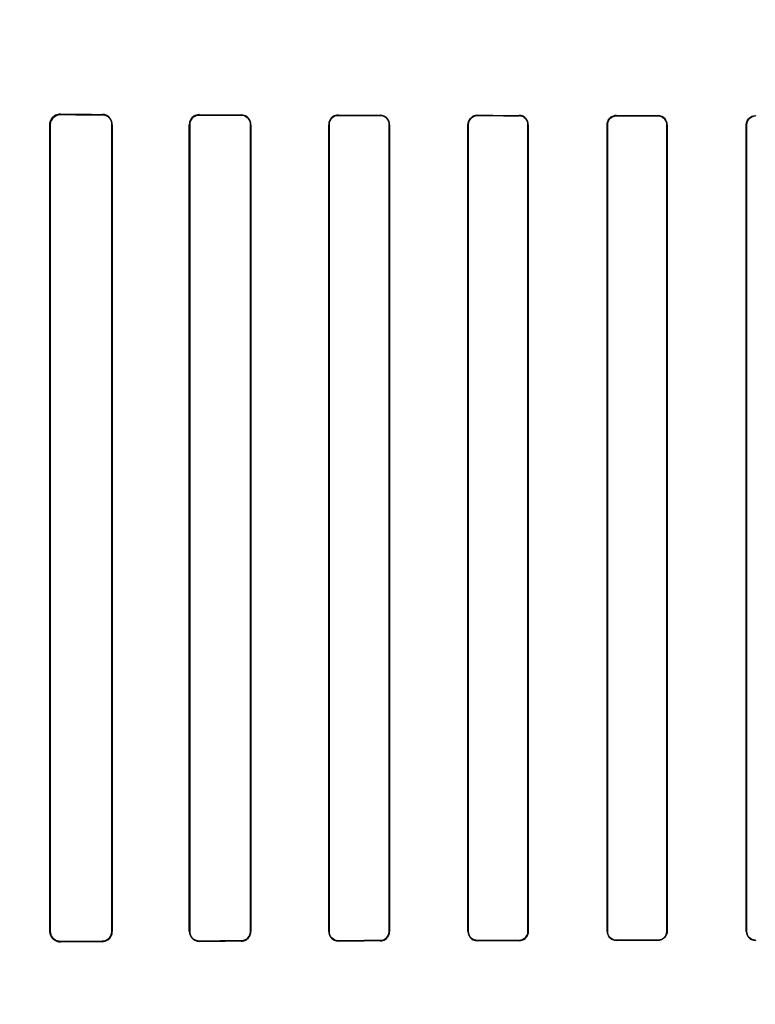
# Model space of a CAD drawing. Header units: millimetres. Extents: x 0 to 297, y 0 to 210.
# Tile 363 of 499: x 240.147 to 240.332, y 158.022 to 158.269. Entities that reach past the tile are written whole.
import ezdxf

# ---------------------------------------------------------------- set-up
doc = ezdxf.new("R2010")
doc.units = ezdxf.units.MM
doc.header["$LTSCALE"] = 16.335
doc.layers.get('0').update_dxf_attribs({"linetype": 'CONTINUOUS'})
for name, color, linetype in [('AXES_REF', 7, 'CONTINUOUS'), ('INTFCLR_1', 7, 'CONTINUOUS'), ('INTFCLR_72935', 7, 'CONTINUOUS')]:
    doc.layers.add(name, color=color, linetype=linetype)

msp = doc.modelspace()

# ---------------------------------------------------------------- linework, layer by layer
at = {"color": 7, "linetype": 'Continuous'}
for radius in [6.78708, 6.7865, 6.74304]:
    msp.add_circle((241.48891, 154.71146), radius, dxfattribs=at)
for radius, start, end in [(6.72, 278.277129, 261.722871), (6.874, 113.082692, 346.830891)]:
    msp.add_arc((241.48891, 154.71146), radius, start, end, dxfattribs=at)
at = {"layer": 'AXES_REF', "color": 9, "linetype": 'Continuous'}
msp.add_circle((241.48891, 154.71146), 4.15, dxfattribs=at)
msp.add_arc((241.48891, 154.71146), 6.19116, 94.411812, 85.588188, dxfattribs=at)
at = {"layer": 'INTFCLR_1', "color": 9, "linetype": 'Continuous'}
for p, q in [((240.15697, 158.24548), (240.15697, 158.24559)), ((240.16747, 158.24555), (240.16747, 158.24545)), ((240.19197, 158.24538), (240.19197, 158.24547)), ((240.20247, 158.24544), (240.20247, 158.24535)), ((240.22697, 158.2453), (240.22697, 158.24538)), ((240.23747, 158.24536), (240.23747, 158.24528)), ((240.26197, 158.24523), (240.26197, 158.24531)), ((240.27247, 158.2453), (240.27247, 158.24522)), ((240.29697, 158.24518), (240.29697, 158.24526)), ((240.30747, 158.24525), (240.30747, 158.24517)), ((240.33197, 158.24515), (240.33197, 158.24522)), ((240.15432, 158.24295), (240.15443, 158.24295)), ((240.16995, 158.24295), (240.17005, 158.24295)), ((240.18944, 158.24295), (240.18953, 158.24295)), ((240.20486, 158.24295), (240.20495, 158.24295)), ((240.22453, 158.24295), (240.22462, 158.24295)), ((240.23978, 158.24295), (240.23987, 158.24295)), ((240.2596, 158.24295), (240.25968, 158.24295)), ((240.27472, 158.24295), (240.2748, 158.24295)), ((240.29466, 158.24295), (240.29473, 158.24295)), ((240.30968, 158.24295), (240.30976, 158.24295)), ((240.3297, 158.24295), (240.32977, 158.24295)), ((240.15443, 158.03995), (240.15432, 158.03995)), ((240.17005, 158.03995), (240.16995, 158.03995)), ((240.18953, 158.03995), (240.18944, 158.03995)), ((240.20495, 158.03995), (240.20486, 158.03995)), ((240.22462, 158.03995), (240.22453, 158.03995)), ((240.23987, 158.03995), (240.23978, 158.03995)), ((240.25968, 158.03995), (240.2596, 158.03995)), ((240.2748, 158.03995), (240.27472, 158.03995)), ((240.29473, 158.03995), (240.29466, 158.03995)), ((240.30976, 158.03995), (240.30968, 158.03995)), ((240.32977, 158.03995), (240.3297, 158.03995)), ((240.15697, 158.03732), (240.15697, 158.03743)), ((240.16747, 158.03746), (240.16747, 158.03736)), ((240.19197, 158.03744), (240.19197, 158.03753)), ((240.20247, 158.03756), (240.20247, 158.03747)), ((240.22697, 158.03753), (240.22697, 158.03761)), ((240.23747, 158.03763), (240.23747, 158.03755)), ((240.26197, 158.0376), (240.26197, 158.03768)), ((240.27247, 158.03769), (240.27247, 158.03761)), ((240.29697, 158.03765), (240.29697, 158.03773)), ((240.30747, 158.03774), (240.30747, 158.03766)), ((240.33197, 158.03769), (240.33197, 158.03776))]:
    msp.add_line(p, q, dxfattribs=at)
at = {"layer": 'INTFCLR_1', "color": 6, "linetype": 'Continuous'}
for p, q in [((240.15432, 158.24295), (240.15432, 158.03995)), ((240.15443, 158.24295), (240.15443, 158.03995)), ((240.16995, 158.03995), (240.16995, 158.24295)), ((240.17005, 158.03995), (240.17005, 158.24295)), ((240.18944, 158.24295), (240.18944, 158.03995)), ((240.18953, 158.24295), (240.18953, 158.03995)), ((240.20486, 158.03995), (240.20486, 158.24295)), ((240.20495, 158.03995), (240.20495, 158.24295)), ((240.22453, 158.24295), (240.22453, 158.03995)), ((240.22462, 158.24295), (240.22462, 158.03995)), ((240.23978, 158.03995), (240.23978, 158.24295)), ((240.23987, 158.03995), (240.23987, 158.24295)), ((240.2596, 158.24295), (240.2596, 158.03995)), ((240.25968, 158.24295), (240.25968, 158.03995)), ((240.27472, 158.03995), (240.27472, 158.24295)), ((240.2748, 158.03995), (240.2748, 158.24295)), ((240.29466, 158.24295), (240.29466, 158.03995)), ((240.29473, 158.24295), (240.29473, 158.03995)), ((240.30968, 158.03995), (240.30968, 158.24295)), ((240.30976, 158.03995), (240.30976, 158.24295)), ((240.3297, 158.24295), (240.3297, 158.03995)), ((240.32977, 158.24295), (240.32977, 158.03995))]:
    msp.add_line(p, q, dxfattribs=at)
at = {"layer": 'INTFCLR_1', "color": 7, "linetype": 'Continuous'}
msp.add_lwpolyline([(240.15609, 158.24544), (240.15618, 158.24547), (240.15627, 158.2455), (240.15637, 158.24552), (240.15646, 158.24554), (240.15656, 158.24556), (240.15666, 158.24557), (240.15676, 158.24558), (240.15686, 158.24559), (240.15697, 158.24559)], dxfattribs=at)
at = {"layer": 'INTFCLR_1', "color": 6, "linetype": 'Continuous'}
for centre, major_axis, start_param, end_param in [((240.42472, 158.24645), (0.36509, 0), -2.394089, -2.352695), ((240.42472, 158.24645), (0.38609, 0), -2.337129, -2.300034), ((240.42472, 158.24645), (0.36509, 0), -2.262072, -2.225293), ((240.42472, 158.24645), (0.38609, 0), -2.217858, -2.184193), ((240.42472, 158.24645), (0.36509, 0), -2.143198, -2.109347), ((240.42472, 158.24645), (0.38609, 0), -2.10853, -2.077154), ((240.42472, 158.24645), (0.36509, 0), -2.032847, -2.000965), ((240.42472, 158.24645), (0.38609, 0), -2.005937, -1.976148), ((240.42472, 158.24645), (0.36509, 0), -1.928279, -1.897747), ((240.42472, 158.24645), (0.38609, 0), -1.908037, -1.879358), ((240.42472, 158.03645), (0.38609, 0), 2.300034, 2.337129), ((240.42472, 158.03645), (0.36509, 0), 2.352695, 2.394089), ((240.42472, 158.03645), (0.38609, 0), 2.184193, 2.217858), ((240.42472, 158.03645), (0.36509, 0), 2.225293, 2.262072), ((240.42472, 158.03645), (0.38609, 0), 2.077154, 2.10853), ((240.42472, 158.03645), (0.36509, 0), 2.109347, 2.143198), ((240.42472, 158.03645), (0.38609, 0), 1.976148, 2.005937), ((240.42472, 158.03645), (0.36509, 0), 2.000965, 2.032847), ((240.42472, 158.03645), (0.38609, 0), 1.879358, 1.908037), ((240.42472, 158.03645), (0.36509, 0), 1.897747, 1.928279)]:
    msp.add_ellipse(centre, major_axis=major_axis, ratio=0.003491, start_param=start_param, end_param=end_param, dxfattribs=at)
at = {"layer": 'INTFCLR_1', "color": 7, "linetype": 'Continuous'}
msp.add_open_spline([(240.15697, 158.24559), (240.15643, 158.24558), (240.15505, 158.24518), (240.15432, 158.24376), (240.15432, 158.24295)], degree=3, knots=[0, 0, 0, 0, 0.401573, 1, 1, 1, 1], dxfattribs=at)
at = {"layer": 'INTFCLR_1', "color": 6, "linetype": 'Continuous'}
for points, knots in [([(240.15697, 158.24548), (240.15646, 158.24549), (240.15514, 158.2451), (240.15443, 158.24374), (240.15443, 158.24295)], [0, 0, 0, 0, 0.39382, 1, 1, 1, 1]), ([(240.17005, 158.24295), (240.17005, 158.24347), (240.16966, 158.24482), (240.16826, 158.24555), (240.16747, 158.24555)], [0, 0, 0, 0, 0.39343, 1, 1, 1, 1]), ([(240.16995, 158.24295), (240.16995, 158.24346), (240.16956, 158.24476), (240.16822, 158.24545), (240.16747, 158.24545)], [0, 0, 0, 0, 0.402384, 1, 1, 1, 1]), ([(240.19197, 158.24547), (240.19148, 158.24547), (240.19017, 158.24511), (240.18944, 158.24375), (240.18944, 158.24295)], [0, 0, 0, 0, 0.379371, 1, 1, 1, 1]), ([(240.19197, 158.24538), (240.1915, 158.24538), (240.19024, 158.24504), (240.18953, 158.24373), (240.18953, 158.24295)], [0, 0, 0, 0, 0.373842, 1, 1, 1, 1]), ([(240.20495, 158.24295), (240.20495, 158.24348), (240.20454, 158.24478), (240.20321, 158.24544), (240.20247, 158.24544)], [0, 0, 0, 0, 0.412854, 1, 1, 1, 1]), ([(240.20486, 158.24295), (240.20486, 158.24346), (240.20446, 158.24472), (240.20318, 158.24535), (240.20247, 158.24535)], [0, 0, 0, 0, 0.417005, 1, 1, 1, 1]), ([(240.22697, 158.24538), (240.22651, 158.24538), (240.22526, 158.24505), (240.22453, 158.24374), (240.22453, 158.24295)], [0, 0, 0, 0, 0.365847, 1, 1, 1, 1]), ([(240.22697, 158.2453), (240.2264, 158.2453), (240.22516, 158.24484), (240.22462, 158.24358), (240.22462, 158.24295)], [0, 0, 0, 0, 0.47417, 1, 1, 1, 1]), ([(240.23987, 158.24295), (240.23987, 158.24347), (240.23946, 158.24473), (240.23817, 158.24536), (240.23747, 158.24536)], [0, 0, 0, 0, 0.424164, 1, 1, 1, 1]), ([(240.23978, 158.24295), (240.23978, 158.24346), (240.23939, 158.24467), (240.23814, 158.24527), (240.23747, 158.24528)], [0, 0, 0, 0, 0.426865, 1, 1, 1, 1]), ([(240.26197, 158.24531), (240.2614, 158.24531), (240.26015, 158.24486), (240.2596, 158.2436), (240.2596, 158.24295)], [0, 0, 0, 0, 0.467062, 1, 1, 1, 1]), ([(240.26197, 158.24523), (240.26151, 158.24523), (240.26032, 158.24488), (240.25968, 158.24365), (240.25968, 158.24295)], [0, 0, 0, 0, 0.396507, 1, 1, 1, 1]), ([(240.2748, 158.24295), (240.2748, 158.24347), (240.2744, 158.2447), (240.27314, 158.2453), (240.27247, 158.2453)], [0, 0, 0, 0, 0.432834, 1, 1, 1, 1]), ([(240.27472, 158.24295), (240.27472, 158.24345), (240.27433, 158.24464), (240.27312, 158.24522), (240.27247, 158.24522)], [0, 0, 0, 0, 0.434514, 1, 1, 1, 1]), ([(240.29697, 158.24526), (240.29642, 158.24526), (240.29521, 158.24483), (240.29466, 158.24359), (240.29466, 158.24295)], [0, 0, 0, 0, 0.459211, 1, 1, 1, 1]), ([(240.29697, 158.24518), (240.29638, 158.24518), (240.2952, 158.24469), (240.29473, 158.24351), (240.29473, 158.24295)], [0, 0, 0, 0, 0.511255, 1, 1, 1, 1]), ([(240.30976, 158.24295), (240.30976, 158.24347), (240.30935, 158.24467), (240.30812, 158.24525), (240.30747, 158.24525)], [0, 0, 0, 0, 0.439306, 1, 1, 1, 1]), ([(240.30968, 158.24295), (240.30968, 158.24346), (240.30928, 158.24462), (240.30809, 158.24517), (240.30747, 158.24517)], [0, 0, 0, 0, 0.445822, 1, 1, 1, 1]), ([(240.3297, 158.24295), (240.3297, 158.24347), (240.33011, 158.24467), (240.33133, 158.24522), (240.33197, 158.24522)], [0, 0, 0, 0, 0.448931, 1, 1, 1, 1]), ([(240.33197, 158.24515), (240.3314, 158.24515), (240.33023, 158.24467), (240.32977, 158.24351), (240.32977, 158.24295)], [0, 0, 0, 0, 0.506252, 1, 1, 1, 1]), ([(240.15432, 158.03995), (240.15432, 158.03945), (240.1547, 158.03808), (240.15613, 158.03732), (240.15697, 158.03732)], [0, 0, 0, 0, 0.376083, 1, 1, 1, 1]), ([(240.15443, 158.03995), (240.15443, 158.03945), (240.15481, 158.03813), (240.15618, 158.03742), (240.15697, 158.03743)], [0, 0, 0, 0, 0.392608, 1, 1, 1, 1]), ([(240.16747, 158.03746), (240.16798, 158.03746), (240.16928, 158.03787), (240.16995, 158.03921), (240.16995, 158.03995)], [0, 0, 0, 0, 0.409287, 1, 1, 1, 1]), ([(240.16747, 158.03736), (240.16798, 158.03736), (240.16933, 158.03776), (240.17005, 158.03916), (240.17005, 158.03995)], [0, 0, 0, 0, 0.394588, 1, 1, 1, 1]), ([(240.18944, 158.03995), (240.18944, 158.03943), (240.18984, 158.03812), (240.1912, 158.03743), (240.19197, 158.03744)], [0, 0, 0, 0, 0.405294, 1, 1, 1, 1]), ([(240.18953, 158.03995), (240.18953, 158.03945), (240.18993, 158.03818), (240.19124, 158.03753), (240.19197, 158.03753)], [0, 0, 0, 0, 0.4116, 1, 1, 1, 1]), ([(240.20247, 158.03756), (240.20291, 158.03756), (240.20415, 158.0379), (240.20486, 158.03919), (240.20486, 158.03995)], [0, 0, 0, 0, 0.369219, 1, 1, 1, 1]), ([(240.20247, 158.03747), (240.20294, 158.03747), (240.20422, 158.03782), (240.20495, 158.03917), (240.20495, 158.03995)], [0, 0, 0, 0, 0.373746, 1, 1, 1, 1]), ([(240.22453, 158.03995), (240.22453, 158.03944), (240.22494, 158.03816), (240.22625, 158.03752), (240.22697, 158.03753)], [0, 0, 0, 0, 0.419413, 1, 1, 1, 1]), ([(240.22462, 158.03995), (240.22462, 158.03945), (240.22501, 158.03822), (240.22628, 158.03761), (240.22697, 158.03761)], [0, 0, 0, 0, 0.422805, 1, 1, 1, 1]), ([(240.23747, 158.03763), (240.23794, 158.03763), (240.23915, 158.038), (240.23978, 158.03925), (240.23978, 158.03995)], [0, 0, 0, 0, 0.401644, 1, 1, 1, 1]), ([(240.23747, 158.03755), (240.23805, 158.03755), (240.23932, 158.03803), (240.23987, 158.03931), (240.23987, 158.03995)], [0, 0, 0, 0, 0.47334, 1, 1, 1, 1]), ([(240.2596, 158.03995), (240.2596, 158.03944), (240.26001, 158.0382), (240.26128, 158.03759), (240.26197, 158.0376)], [0, 0, 0, 0, 0.429291, 1, 1, 1, 1]), ([(240.25968, 158.03995), (240.25968, 158.03945), (240.26008, 158.03826), (240.2613, 158.03768), (240.26197, 158.03768)], [0, 0, 0, 0, 0.431437, 1, 1, 1, 1]), ([(240.27247, 158.03769), (240.27292, 158.03769), (240.27409, 158.03804), (240.27472, 158.03926), (240.27472, 158.03995)], [0, 0, 0, 0, 0.393954, 1, 1, 1, 1]), ([(240.27247, 158.03761), (240.27302, 158.03761), (240.27425, 158.03806), (240.2748, 158.03931), (240.2748, 158.03995)], [0, 0, 0, 0, 0.463766, 1, 1, 1, 1]), ([(240.29466, 158.03995), (240.29466, 158.03944), (240.29506, 158.03823), (240.2963, 158.03765), (240.29697, 158.03765)], [0, 0, 0, 0, 0.436747, 1, 1, 1, 1]), ([(240.29473, 158.03995), (240.29473, 158.03946), (240.29513, 158.03829), (240.29633, 158.03773), (240.29697, 158.03773)], [0, 0, 0, 0, 0.438001, 1, 1, 1, 1]), ([(240.30747, 158.03774), (240.30804, 158.03774), (240.30922, 158.03822), (240.30968, 158.0394), (240.30968, 158.03995)], [0, 0, 0, 0, 0.509134, 1, 1, 1, 1]), ([(240.30976, 158.03995), (240.30976, 158.03944), (240.30934, 158.03823), (240.30811, 158.03766), (240.30747, 158.03766)], [0, 0, 0, 0, 0.444674, 1, 1, 1, 1]), ([(240.3297, 158.03995), (240.3297, 158.03944), (240.3301, 158.03825), (240.33132, 158.03769), (240.33197, 158.03769)], [0, 0, 0, 0, 0.442115, 1, 1, 1, 1]), ([(240.32977, 158.03995), (240.32977, 158.03945), (240.33017, 158.0383), (240.33135, 158.03776), (240.33197, 158.03776)], [0, 0, 0, 0, 0.449607, 1, 1, 1, 1])]:
    msp.add_open_spline(points, degree=3, knots=knots, dxfattribs=at)
at = {"layer": 'INTFCLR_72935', "color": 9, "linetype": 'Continuous'}
for p, q in [((240.15697, 158.24559), (240.15697, 158.24548)), ((240.16747, 158.24545), (240.16747, 158.24555)), ((240.19197, 158.24547), (240.19197, 158.24538)), ((240.20247, 158.24535), (240.20247, 158.24544)), ((240.22697, 158.24538), (240.22697, 158.2453)), ((240.23747, 158.24528), (240.23747, 158.24536)), ((240.26197, 158.24531), (240.26197, 158.24523)), ((240.27247, 158.24522), (240.27247, 158.2453)), ((240.29697, 158.24526), (240.29697, 158.24518)), ((240.30747, 158.24517), (240.30747, 158.24525)), ((240.33197, 158.24522), (240.33197, 158.24515)), ((240.15443, 158.24295), (240.15432, 158.24295)), ((240.17005, 158.24295), (240.16995, 158.24295)), ((240.18953, 158.24295), (240.18944, 158.24295)), ((240.20495, 158.24295), (240.20486, 158.24295)), ((240.22462, 158.24295), (240.22453, 158.24295)), ((240.23987, 158.24295), (240.23978, 158.24295)), ((240.25968, 158.24295), (240.2596, 158.24295)), ((240.2748, 158.24295), (240.27472, 158.24295)), ((240.29473, 158.24295), (240.29466, 158.24295)), ((240.30976, 158.24295), (240.30968, 158.24295)), ((240.32977, 158.24295), (240.3297, 158.24295)), ((240.15432, 158.03995), (240.15443, 158.03995)), ((240.16995, 158.03995), (240.17005, 158.03995)), ((240.18944, 158.03995), (240.18953, 158.03995)), ((240.20486, 158.03995), (240.20495, 158.03995)), ((240.22453, 158.03995), (240.22462, 158.03995)), ((240.23978, 158.03995), (240.23987, 158.03995)), ((240.2596, 158.03995), (240.25968, 158.03995)), ((240.27472, 158.03995), (240.2748, 158.03995)), ((240.29466, 158.03995), (240.29473, 158.03995)), ((240.30968, 158.03995), (240.30976, 158.03995)), ((240.3297, 158.03995), (240.32977, 158.03995)), ((240.15697, 158.03743), (240.15697, 158.03732)), ((240.16747, 158.03736), (240.16747, 158.03746)), ((240.19197, 158.03753), (240.19197, 158.03744)), ((240.20247, 158.03747), (240.20247, 158.03756)), ((240.22697, 158.03761), (240.22697, 158.03753)), ((240.23747, 158.03755), (240.23747, 158.03763)), ((240.26197, 158.03768), (240.26197, 158.0376)), ((240.27247, 158.03761), (240.27247, 158.03769)), ((240.29697, 158.03773), (240.29697, 158.03765)), ((240.30747, 158.03766), (240.30747, 158.03774)), ((240.33197, 158.03776), (240.33197, 158.03769))]:
    msp.add_line(p, q, dxfattribs=at)
at = {"layer": 'INTFCLR_72935', "color": 6, "linetype": 'Continuous'}
for p, q in [((240.15432, 158.03995), (240.15432, 158.24295)), ((240.15443, 158.03995), (240.15443, 158.24295)), ((240.16995, 158.24295), (240.16995, 158.03995)), ((240.17005, 158.24295), (240.17005, 158.03995)), ((240.18944, 158.03995), (240.18944, 158.24295)), ((240.18953, 158.03995), (240.18953, 158.24295)), ((240.20486, 158.24295), (240.20486, 158.03995)), ((240.20495, 158.24295), (240.20495, 158.03995)), ((240.22453, 158.03995), (240.22453, 158.24295)), ((240.22462, 158.03995), (240.22462, 158.24295)), ((240.23978, 158.24295), (240.23978, 158.03995)), ((240.23987, 158.24295), (240.23987, 158.03995)), ((240.2596, 158.03995), (240.2596, 158.24295)), ((240.25968, 158.03995), (240.25968, 158.24295)), ((240.27472, 158.24295), (240.27472, 158.03995)), ((240.2748, 158.24295), (240.2748, 158.03995)), ((240.29466, 158.03995), (240.29466, 158.24295)), ((240.29473, 158.03995), (240.29473, 158.24295)), ((240.30968, 158.24295), (240.30968, 158.03995)), ((240.30976, 158.24295), (240.30976, 158.03995)), ((240.3297, 158.03995), (240.3297, 158.24295)), ((240.32977, 158.03995), (240.32977, 158.24295))]:
    msp.add_line(p, q, dxfattribs=at)
at = {"layer": 'INTFCLR_72935', "color": 7, "linetype": 'Continuous'}
msp.add_lwpolyline([(240.15609, 158.03747), (240.15618, 158.03744), (240.15627, 158.03741), (240.15637, 158.03739), (240.15646, 158.03737), (240.15656, 158.03735), (240.15666, 158.03734), (240.15676, 158.03733), (240.15686, 158.03732), (240.15697, 158.03732)], dxfattribs=at)
at = {"layer": 'INTFCLR_72935', "color": 6, "linetype": 'Continuous'}
for centre, major_axis, start_param, end_param in [((240.42472, 158.24645), (0.36509, 0), -2.394089, -2.352695), ((240.42472, 158.24645), (0.38609, 0), -2.337129, -2.300034), ((240.42472, 158.24645), (0.36509, 0), -2.262072, -2.225293), ((240.42472, 158.24645), (0.38609, 0), -2.217858, -2.184193), ((240.42472, 158.24645), (0.36509, 0), -2.143198, -2.109347), ((240.42472, 158.24645), (0.38609, 0), -2.10853, -2.077154), ((240.42472, 158.24645), (0.36509, 0), -2.032847, -2.000965), ((240.42472, 158.24645), (0.38609, 0), -2.005937, -1.976148), ((240.42472, 158.24645), (0.36509, 0), -1.928279, -1.897747), ((240.42472, 158.24645), (0.38609, 0), -1.908037, -1.879358), ((240.42472, 158.03645), (0.38609, 0), 2.300034, 2.337129), ((240.42472, 158.03645), (0.36509, 0), 2.352695, 2.394089), ((240.42472, 158.03645), (0.38609, 0), 2.184193, 2.217858), ((240.42472, 158.03645), (0.36509, 0), 2.225293, 2.262072), ((240.42472, 158.03645), (0.38609, 0), 2.077154, 2.10853), ((240.42472, 158.03645), (0.36509, 0), 2.109347, 2.143198), ((240.42472, 158.03645), (0.38609, 0), 1.976148, 2.005937), ((240.42472, 158.03645), (0.36509, 0), 2.000965, 2.032847), ((240.42472, 158.03645), (0.38609, 0), 1.879358, 1.908037), ((240.42472, 158.03645), (0.36509, 0), 1.897747, 1.928279)]:
    msp.add_ellipse(centre, major_axis=major_axis, ratio=0.003491, start_param=start_param, end_param=end_param, dxfattribs=at)
for points, knots in [([(240.15432, 158.24295), (240.15432, 158.24346), (240.1547, 158.24483), (240.15613, 158.24559), (240.15697, 158.24559)], [0, 0, 0, 0, 0.376083, 1, 1, 1, 1]), ([(240.15443, 158.24295), (240.15443, 158.24346), (240.15481, 158.24478), (240.15618, 158.24549), (240.15697, 158.24548)], [0, 0, 0, 0, 0.392511, 1, 1, 1, 1]), ([(240.17005, 158.24295), (240.17005, 158.24347), (240.16966, 158.24482), (240.16827, 158.24555), (240.16747, 158.24555)], [0, 0, 0, 0, 0.391624, 1, 1, 1, 1]), ([(240.16747, 158.24545), (240.16796, 158.24545), (240.16926, 158.24507), (240.16995, 158.24372), (240.16995, 158.24295)], [0, 0, 0, 0, 0.393004, 1, 1, 1, 1]), ([(240.19197, 158.24547), (240.19147, 158.24547), (240.19016, 158.2451), (240.18944, 158.24374), (240.18944, 158.24295)], [0, 0, 0, 0, 0.387522, 1, 1, 1, 1]), ([(240.18953, 158.24295), (240.18953, 158.24346), (240.18993, 158.24473), (240.19124, 158.24538), (240.19197, 158.24538)], [0, 0, 0, 0, 0.411738, 1, 1, 1, 1]), ([(240.20495, 158.24295), (240.20495, 158.24348), (240.20454, 158.24477), (240.20321, 158.24544), (240.20247, 158.24544)], [0, 0, 0, 0, 0.411614, 1, 1, 1, 1]), ([(240.20247, 158.24535), (240.20293, 158.24535), (240.20417, 158.245), (240.20486, 158.24371), (240.20486, 158.24295)], [0, 0, 0, 0, 0.378712, 1, 1, 1, 1]), ([(240.22697, 158.24538), (240.2265, 158.24538), (240.22524, 158.24504), (240.22453, 158.24372), (240.22453, 158.24295)], [0, 0, 0, 0, 0.376214, 1, 1, 1, 1]), ([(240.22462, 158.24295), (240.22462, 158.24346), (240.22502, 158.24469), (240.22628, 158.2453), (240.22697, 158.2453)], [0, 0, 0, 0, 0.426616, 1, 1, 1, 1]), ([(240.23987, 158.24295), (240.23987, 158.24348), (240.23946, 158.24474), (240.23817, 158.24536), (240.23747, 158.24536)], [0, 0, 0, 0, 0.425926, 1, 1, 1, 1]), ([(240.23747, 158.24528), (240.23795, 158.24528), (240.23916, 158.2449), (240.23978, 158.24365), (240.23978, 158.24295)], [0, 0, 0, 0, 0.409084, 1, 1, 1, 1]), ([(240.2596, 158.24295), (240.2596, 158.24347), (240.26001, 158.24471), (240.26128, 158.24532), (240.26197, 158.24531)], [0, 0, 0, 0, 0.429291, 1, 1, 1, 1]), ([(240.25968, 158.24295), (240.25968, 158.24346), (240.26009, 158.24466), (240.26131, 158.24523), (240.26197, 158.24523)], [0, 0, 0, 0, 0.436653, 1, 1, 1, 1]), ([(240.2748, 158.24295), (240.2748, 158.24348), (240.27439, 158.2447), (240.27314, 158.2453), (240.27247, 158.2453)], [0, 0, 0, 0, 0.43647, 1, 1, 1, 1]), ([(240.27247, 158.24522), (240.27293, 158.24522), (240.2741, 158.24486), (240.27472, 158.24364), (240.27472, 158.24295)], [0, 0, 0, 0, 0.400765, 1, 1, 1, 1]), ([(240.29466, 158.24295), (240.29466, 158.24347), (240.29506, 158.24468), (240.2963, 158.24526), (240.29697, 158.24526)], [0, 0, 0, 0, 0.436745, 1, 1, 1, 1]), ([(240.29473, 158.24295), (240.29473, 158.24346), (240.29514, 158.24463), (240.29633, 158.24518), (240.29697, 158.24518)], [0, 0, 0, 0, 0.443691, 1, 1, 1, 1]), ([(240.30976, 158.24295), (240.30976, 158.24347), (240.30934, 158.24468), (240.30811, 158.24525), (240.30747, 158.24525)], [0, 0, 0, 0, 0.444674, 1, 1, 1, 1]), ([(240.30747, 158.24517), (240.30804, 158.24517), (240.30922, 158.24468), (240.30968, 158.24351), (240.30968, 158.24295)], [0, 0, 0, 0, 0.512923, 1, 1, 1, 1]), ([(240.3297, 158.24295), (240.3297, 158.24347), (240.3301, 158.24466), (240.33132, 158.24522), (240.33197, 158.24522)], [0, 0, 0, 0, 0.442114, 1, 1, 1, 1]), ([(240.32977, 158.24295), (240.32977, 158.24346), (240.33017, 158.24461), (240.33135, 158.24515), (240.33197, 158.24515)], [0, 0, 0, 0, 0.449607, 1, 1, 1, 1]), ([(240.15697, 158.03743), (240.15645, 158.03742), (240.15513, 158.03781), (240.15443, 158.03918), (240.15443, 158.03995)], [0, 0, 0, 0, 0.398583, 1, 1, 1, 1]), ([(240.16995, 158.03995), (240.16995, 158.03945), (240.16956, 158.03815), (240.16822, 158.03746), (240.16747, 158.03746)], [0, 0, 0, 0, 0.400302, 1, 1, 1, 1]), ([(240.16747, 158.03736), (240.16799, 158.03736), (240.16934, 158.03777), (240.17005, 158.03917), (240.17005, 158.03995)], [0, 0, 0, 0, 0.400719, 1, 1, 1, 1]), ([(240.18944, 158.03995), (240.18944, 158.03944), (240.18984, 158.03812), (240.1912, 158.03743), (240.19197, 158.03744)], [0, 0, 0, 0, 0.404898, 1, 1, 1, 1]), ([(240.19197, 158.03753), (240.19149, 158.03753), (240.19023, 158.03788), (240.18953, 158.03919), (240.18953, 158.03995)], [0, 0, 0, 0, 0.383513, 1, 1, 1, 1]), ([(240.20486, 158.03995), (240.20486, 158.03945), (240.20446, 158.03819), (240.20318, 158.03756), (240.20247, 158.03756)], [0, 0, 0, 0, 0.417183, 1, 1, 1, 1]), ([(240.20247, 158.03747), (240.20295, 158.03747), (240.20424, 158.03784), (240.20495, 158.03918), (240.20495, 158.03995)], [0, 0, 0, 0, 0.383063, 1, 1, 1, 1]), ([(240.22453, 158.03995), (240.22453, 158.03943), (240.22494, 158.03816), (240.22625, 158.03752), (240.22697, 158.03753)], [0, 0, 0, 0, 0.422387, 1, 1, 1, 1]), ([(240.22697, 158.03761), (240.2264, 158.03761), (240.22516, 158.03807), (240.22462, 158.03933), (240.22462, 158.03995)], [0, 0, 0, 0, 0.47417, 1, 1, 1, 1]), ([(240.23978, 158.03995), (240.23978, 158.03945), (240.23938, 158.03823), (240.23814, 158.03763), (240.23747, 158.03763)], [0, 0, 0, 0, 0.429388, 1, 1, 1, 1]), ([(240.23747, 158.03755), (240.23792, 158.03755), (240.23916, 158.03789), (240.23987, 158.03919), (240.23987, 158.03995)], [0, 0, 0, 0, 0.370654, 1, 1, 1, 1]), ([(240.2596, 158.03995), (240.2596, 158.03943), (240.26002, 158.03819), (240.26128, 158.03759), (240.26197, 158.0376)], [0, 0, 0, 0, 0.434167, 1, 1, 1, 1]), ([(240.26197, 158.03768), (240.2615, 158.03768), (240.26031, 158.03804), (240.25968, 158.03926), (240.25968, 158.03995)], [0, 0, 0, 0, 0.404563, 1, 1, 1, 1]), ([(240.2748, 158.03995), (240.2748, 158.03944), (240.2744, 158.03821), (240.27314, 158.03761), (240.27247, 158.03761)], [0, 0, 0, 0, 0.432833, 1, 1, 1, 1]), ([(240.27472, 158.03995), (240.27472, 158.03945), (240.27432, 158.03826), (240.27311, 158.03769), (240.27247, 158.03769)], [0, 0, 0, 0, 0.438506, 1, 1, 1, 1]), ([(240.29466, 158.03995), (240.29466, 158.03943), (240.29507, 158.03822), (240.29631, 158.03765), (240.29697, 158.03765)], [0, 0, 0, 0, 0.443145, 1, 1, 1, 1]), ([(240.29697, 158.03773), (240.29651, 158.03773), (240.29535, 158.03807), (240.29473, 158.03927), (240.29473, 158.03995)], [0, 0, 0, 0, 0.397667, 1, 1, 1, 1]), ([(240.30976, 158.03995), (240.30976, 158.03944), (240.30935, 158.03824), (240.30812, 158.03766), (240.30747, 158.03766)], [0, 0, 0, 0, 0.439305, 1, 1, 1, 1]), ([(240.30968, 158.03995), (240.30968, 158.03945), (240.30928, 158.03829), (240.30809, 158.03774), (240.30747, 158.03774)], [0, 0, 0, 0, 0.445822, 1, 1, 1, 1]), ([(240.3297, 158.03995), (240.3297, 158.03944), (240.33011, 158.03824), (240.33133, 158.03769), (240.33197, 158.03769)], [0, 0, 0, 0, 0.448932, 1, 1, 1, 1]), ([(240.33197, 158.03776), (240.33139, 158.03776), (240.33022, 158.03825), (240.32977, 158.03941), (240.32977, 158.03995)], [0, 0, 0, 0, 0.512262, 1, 1, 1, 1])]:
    msp.add_open_spline(points, degree=3, knots=knots, dxfattribs=at)
at = {"layer": 'INTFCLR_72935', "color": 7, "linetype": 'Continuous'}
msp.add_open_spline([(240.15697, 158.03732), (240.15643, 158.03732), (240.15505, 158.03773), (240.15432, 158.03915), (240.15432, 158.03995)], degree=3, knots=[0, 0, 0, 0, 0.401574, 1, 1, 1, 1], dxfattribs=at)

doc.saveas('drawing.dxf')
